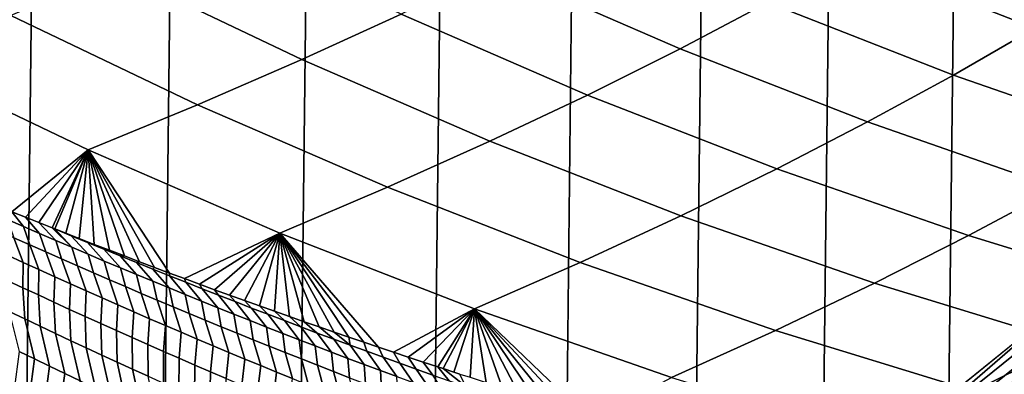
# Model space of a CAD drawing. Header units: metres. Extents: x -240 to 45, y -77 to 27.
# Tile 822 of 1056: x 13.51 to 17.3, y -20.74 to -19.38. Entities that reach past the tile are written whole.
import ezdxf

# ---------------------------------------------------------------- set-up
doc = ezdxf.new("R2010")
doc.units = ezdxf.units.M
doc.layers.add('solid_102011X2', color=7, linetype='CONTINUOUS')

msp = doc.modelspace()

# ---------------------------------------------------------------- linework, layer by layer
at = {"layer": 'solid_102011X2'}
for points in [[(14.046792, 22.914352), (13.512156, -23.223408), (12.969113, -23.521353), (13.511796, 23.223614)], [(14.573893, 22.593666), (14.047163, -22.914135), (13.512156, -23.223408), (14.046792, 22.914352)], [(15.092773, 22.261827), (14.574244, -22.593454), (14.047163, -22.914135), (14.573893, 22.593666)], [(15.603402, 21.91884), (15.093101, -22.261625), (14.574244, -22.593454), (15.092773, 22.261827)], [(16.105583, 21.56492), (15.603707, -21.918644), (15.093101, -22.261625), (15.603402, 21.91884)], [(16.599087, 21.2003), (16.105873, -21.56472), (15.603707, -21.918644), (16.105583, 21.56492)], [(17.083908, 20.824984), (16.599386, -21.200077), (16.105873, -21.56472), (16.599087, 21.2003)], [(17.559605, 20.439386), (17.084232, -20.824722), (16.599386, -21.200077), (17.083908, 20.824984)], [(18.02627, 20.043415), (17.559959, -20.439081), (17.084232, -20.824722), (17.559605, 20.439386)], [(17.707253, -19.23333, 161.628769), (17.007036, -18.959854, 161.6642), (16.707281, -19.136438, 157.40361), (17.414209, -19.41247, 157.364944)], [(14.978539, -19.358299, 144.687851), (14.273972, -19.021257, 144.735565), (13.885375, -19.192787, 140.493546), (14.596564, -19.532871, 140.442184)], [(16.388718, -19.313677, 153.146011), (15.685718, -19.008698, 153.187424), (15.341584, -19.183475, 148.936218), (16.051306, -19.491264, 148.891312)], [(17.414209, -19.41247, 157.364944), (16.707281, -19.136438, 157.40361), (16.388718, -19.313677, 153.146011), (17.102427, -19.592272, 153.103973)], [(16.051306, -19.491264, 148.891312), (15.341584, -19.183475, 148.936218), (14.978539, -19.358299, 144.687851), (15.695, -19.668898, 144.639343)], [(14.596564, -19.532871, 140.442184), (13.885375, -19.192787, 140.493546), (13.477857, -19.363777, 136.254227), (14.195638, -19.706892, 136.199097)], [(17.102427, -19.592272, 153.103973), (16.388718, -19.313677, 153.146011), (16.051306, -19.491264, 148.891312), (16.771837, -19.772427, 148.845734)], [(14.195638, -19.706892, 136.199097), (13.477857, -19.363777, 136.254227), (13.051416, -19.533936, 132.017563), (13.775736, -19.880062, 131.958572)], [(15.695, -19.668898, 144.639343), (14.978539, -19.358299, 144.687851), (14.596564, -19.532871, 140.442184), (15.319757, -19.846273, 140.389954)], [(18.130774, -19.661997, 157.32576), (17.414209, -19.41247, 157.364944), (17.102427, -19.592272, 153.103973), (17.825863, -19.844116, 153.061356)], [(16.771837, -19.772427, 148.845734), (16.051306, -19.491264, 148.891312), (15.695, -19.668898, 144.639343), (16.422373, -19.952627, 144.590103)], [(15.319757, -19.846273, 140.389954), (14.596564, -19.532871, 140.442184), (14.195638, -19.706892, 136.199097), (14.925532, -20.023087, 136.143036)], [(13.051416, -19.533936, 132.017563), (12.742252, -19.770567, 127.771744), (13.482017, -20.117191, 127.711868), (13.775736, -19.880062, 131.958572)], [(17.825863, -19.844116, 153.061356), (17.102427, -19.592272, 153.103973), (16.771837, -19.772427, 148.845734), (17.50219, -20.026594, 148.79953)], [(16.422373, -19.952627, 144.590103), (15.695, -19.668898, 144.639343), (15.319757, -19.846273, 140.389954), (16.053967, -20.132565, 140.336914)], [(14.925532, -20.023087, 136.143036), (14.195638, -19.706892, 136.199097), (13.775736, -19.880062, 131.958572), (14.51228, -20.199034, 131.89859)], [(17.50219, -20.026594, 148.79953), (16.771837, -19.772427, 148.845734), (16.422373, -19.952627, 144.590103), (17.159662, -20.209116, 144.540176)], [(16.053967, -20.132565, 140.336914), (15.319757, -19.846273, 140.389954), (14.925532, -20.023087, 136.143036), (15.666547, -20.31193, 136.086121)], [(13.775736, -19.880062, 131.958572), (13.482017, -20.117191, 127.711868), (13.533863, -20.138018, 127.733246)], [(13.775736, -19.880062, 131.958572), (13.533863, -20.138018, 127.733246), (13.585667, -20.158697, 127.75444)], [(13.775736, -19.880062, 131.958572), (13.585667, -20.158697, 127.75444), (13.637427, -20.179232, 127.775459)], [(13.775736, -19.880062, 131.958572), (13.637427, -20.179232, 127.775459), (13.646729, -20.182907, 127.779213)], [(13.775736, -19.880062, 131.958572), (13.646729, -20.182907, 127.779213), (13.689145, -20.199617, 127.796295)], [(13.775736, -19.880062, 131.958572), (13.689145, -20.199617, 127.796295), (13.740822, -20.21986, 127.816948)], [(13.775736, -19.880062, 131.958572), (13.740822, -20.21986, 127.816948), (13.798857, -20.242439, 127.839958)], [(13.775736, -19.880062, 131.958572), (14.088256, -20.352621, 127.951736), (14.145985, -20.374121, 127.97345), (14.51228, -20.199034, 131.89859)], [(13.775736, -19.880062, 131.958572), (14.030478, -20.330944, 127.92981), (14.088256, -20.352621, 127.951736)], [(13.775736, -19.880062, 131.958572), (13.97265, -20.309088, 127.907669), (14.030478, -20.330944, 127.92981)], [(13.775736, -19.880062, 131.958572), (13.91477, -20.287052, 127.885315), (13.97265, -20.309088, 127.907669)], [(13.775736, -19.880062, 131.958572), (13.856839, -20.264835, 127.862747), (13.91477, -20.287052, 127.885315)], [(13.775736, -19.880062, 131.958572), (13.798857, -20.242439, 127.839958), (13.856839, -20.264835, 127.862747)], [(17.159662, -20.209116, 144.540176), (16.422373, -19.952627, 144.590103), (16.053967, -20.132565, 140.336914), (16.798183, -20.391369, 140.283157)], [(15.666547, -20.31193, 136.086121), (14.925532, -20.023087, 136.143036), (14.51228, -20.199034, 131.89859), (15.260046, -20.490412, 131.837692)], [(18.241373, -20.253399, 148.752777), (17.50219, -20.026594, 148.79953), (17.159662, -20.209116, 144.540176), (17.905865, -20.437992, 144.489655)], [(13.464515, -20.146444, 127.36866), (13.526531, -20.173538, 127.376801), (13.482017, -20.117191, 127.711868), (13.426953, -20.094929, 127.688995)], [(13.526531, -20.173538, 127.376801), (13.588583, -20.200468, 127.38485), (13.533863, -20.138018, 127.733246), (13.482017, -20.117191, 127.711868)], [(13.588583, -20.200468, 127.38485), (13.65067, -20.227232, 127.392822), (13.585667, -20.158697, 127.75444), (13.533863, -20.138018, 127.733246)], [(16.798183, -20.391369, 140.283157), (16.053967, -20.132565, 140.336914), (15.666547, -20.31193, 136.086121), (16.417664, -20.573038, 136.028427)], [(13.489702, -20.217163, 126.986839), (13.550811, -20.244436, 126.995216), (13.526531, -20.173538, 127.376801), (13.464515, -20.146444, 127.36866)], [(13.550811, -20.244436, 126.995216), (13.611955, -20.271545, 127.00351), (13.588583, -20.200468, 127.38485), (13.526531, -20.173538, 127.376801)], [(13.65067, -20.227232, 127.392822), (13.712791, -20.253832, 127.400711), (13.637427, -20.179232, 127.775459), (13.585667, -20.158697, 127.75444)], [(13.464574, -20.284176, 126.601517), (13.525191, -20.311928, 126.610283), (13.489702, -20.217163, 126.986839), (13.428631, -20.18973, 126.978378)], [(13.611955, -20.271545, 127.00351), (13.673135, -20.298491, 127.011711), (13.65067, -20.227232, 127.392822), (13.588583, -20.200468, 127.38485)], [(13.712791, -20.253832, 127.400711), (13.646729, -20.182907, 127.779213), (13.637427, -20.179232, 127.775459)], [(13.709645, -20.209194, 127.786751), (13.689145, -20.199617, 127.796295), (13.646729, -20.182907, 127.779213)], [(13.712791, -20.253832, 127.400711), (13.774947, -20.280266, 127.408516), (13.709645, -20.209194, 127.786751), (13.646729, -20.182907, 127.779213)], [(13.709645, -20.209194, 127.786751), (13.740822, -20.21986, 127.816948), (13.689145, -20.199617, 127.796295)], [(13.709645, -20.209194, 127.786751), (13.772529, -20.235285, 127.794289), (13.740822, -20.21986, 127.816948)], [(13.774947, -20.280266, 127.408516), (13.837137, -20.306534, 127.416237), (13.772529, -20.235285, 127.794289), (13.709645, -20.209194, 127.786751)], [(14.51228, -20.199034, 131.89859), (14.145985, -20.374121, 127.97345), (14.203663, -20.395445, 127.994965)], [(14.51228, -20.199034, 131.89859), (14.203663, -20.395445, 127.994965), (14.261293, -20.416592, 128.016266)], [(14.51228, -20.199034, 131.89859), (14.261293, -20.416592, 128.016266), (14.318874, -20.437563, 128.037369)], [(14.51228, -20.199034, 131.89859), (14.318874, -20.437563, 128.037369), (14.376409, -20.458361, 128.058258)], [(14.51228, -20.199034, 131.89859), (14.376409, -20.458361, 128.058258), (14.433895, -20.478985, 128.078964)], [(14.51228, -20.199034, 131.89859), (14.433895, -20.478985, 128.078964), (14.491336, -20.499437, 128.099457)], [(14.51228, -20.199034, 131.89859), (14.491336, -20.499437, 128.099457), (14.54873, -20.519716, 128.119766)], [(14.51228, -20.199034, 131.89859), (14.892002, -20.637785, 128.237411), (14.948998, -20.65686, 128.256287), (15.260046, -20.490412, 131.837692)], [(14.51228, -20.199034, 131.89859), (14.834943, -20.61854, 128.218338), (14.892002, -20.637785, 128.237411)], [(14.51228, -20.199034, 131.89859), (14.777822, -20.599121, 128.199036), (14.834943, -20.61854, 128.218338)], [(14.51228, -20.199034, 131.89859), (14.720634, -20.579529, 128.179535), (14.777822, -20.599121, 128.199036)], [(14.51228, -20.199034, 131.89859), (14.663382, -20.559763, 128.159805), (14.720634, -20.579529, 128.179535)], [(14.51228, -20.199034, 131.89859), (14.606078, -20.539825, 128.139877), (14.663382, -20.559763, 128.159805)], [(14.51228, -20.199034, 131.89859), (14.54873, -20.519716, 128.119766), (14.606078, -20.539825, 128.139877)], [(17.905865, -20.437992, 144.489655), (17.159662, -20.209116, 144.540176), (16.798183, -20.391369, 140.283157), (17.551399, -20.622313, 140.22876)], [(13.525191, -20.311928, 126.610283), (13.585847, -20.339516, 126.618965), (13.550811, -20.244436, 126.995216), (13.489702, -20.217163, 126.986839)], [(13.585847, -20.339516, 126.618965), (13.646541, -20.366938, 126.627556), (13.611955, -20.271545, 127.00351), (13.550811, -20.244436, 126.995216)], [(13.673135, -20.298491, 127.011711), (13.734351, -20.325274, 127.019836), (13.712791, -20.253832, 127.400711), (13.65067, -20.227232, 127.392822)], [(13.772529, -20.235285, 127.794289), (13.798857, -20.242439, 127.839958), (13.740822, -20.21986, 127.816948)], [(13.772529, -20.235285, 127.794289), (13.835445, -20.261209, 127.80175), (13.798857, -20.242439, 127.839958)], [(13.837137, -20.306534, 127.416237), (13.899361, -20.332638, 127.423874), (13.835445, -20.261209, 127.80175), (13.772529, -20.235285, 127.794289)], [(13.835445, -20.261209, 127.80175), (13.856839, -20.264835, 127.862747), (13.798857, -20.242439, 127.839958)], [(13.463932, -20.381062, 126.223923), (13.523835, -20.409082, 126.233025), (13.525191, -20.311928, 126.610283), (13.464574, -20.284176, 126.601517)], [(13.646541, -20.366938, 126.627556), (13.707271, -20.394196, 126.636055), (13.673135, -20.298491, 127.011711), (13.611955, -20.271545, 127.00351)], [(13.734351, -20.325274, 127.019836), (13.795601, -20.351889, 127.027878), (13.774947, -20.280266, 127.408516), (13.712791, -20.253832, 127.400711)], [(13.795601, -20.351889, 127.027878), (13.856886, -20.37834, 127.035828), (13.837137, -20.306534, 127.416237), (13.774947, -20.280266, 127.408516)], [(13.835445, -20.261209, 127.80175), (13.898395, -20.28697, 127.80912), (13.91477, -20.287052, 127.885315), (13.856839, -20.264835, 127.862747)], [(13.899361, -20.332638, 127.423874), (13.961617, -20.358572, 127.431427), (13.898395, -20.28697, 127.80912), (13.835445, -20.261209, 127.80175)], [(13.898395, -20.28697, 127.80912), (13.961376, -20.312563, 127.816414), (13.97265, -20.309088, 127.907669), (13.91477, -20.287052, 127.885315)], [(13.961617, -20.358572, 127.431427), (14.023906, -20.384342, 127.438889), (13.961376, -20.312563, 127.816414), (13.898395, -20.28697, 127.80912)], [(13.523835, -20.409082, 126.233025), (13.583777, -20.436939, 126.242035), (13.585847, -20.339516, 126.618965), (13.525191, -20.311928, 126.610283)], [(13.707271, -20.394196, 126.636055), (13.768037, -20.421288, 126.64447), (13.734351, -20.325274, 127.019836), (13.673135, -20.298491, 127.011711)], [(13.768037, -20.421288, 126.64447), (13.828839, -20.448214, 126.652794), (13.795601, -20.351889, 127.027878), (13.734351, -20.325274, 127.019836)], [(13.856886, -20.37834, 127.035828), (13.918204, -20.404627, 127.043694), (13.899361, -20.332638, 127.423874), (13.837137, -20.306534, 127.416237)], [(13.961376, -20.312563, 127.816414), (14.02439, -20.33799, 127.823624), (14.030478, -20.330944, 127.92981), (13.97265, -20.309088, 127.907669)], [(14.023906, -20.384342, 127.438889), (14.086227, -20.409943, 127.446266), (14.02439, -20.33799, 127.823624), (13.961376, -20.312563, 127.816414)], [(16.417664, -20.573038, 136.028427), (15.666547, -20.31193, 136.086121), (15.260046, -20.490412, 131.837692), (16.018003, -20.753813, 131.775955)], [(13.583777, -20.436939, 126.242035), (13.643759, -20.464632, 126.250961), (13.646541, -20.366938, 126.627556), (13.585847, -20.339516, 126.618965)], [(13.828839, -20.448214, 126.652794), (13.889677, -20.474972, 126.661034), (13.856886, -20.37834, 127.035828), (13.795601, -20.351889, 127.027878)], [(13.918204, -20.404627, 127.043694), (13.979557, -20.430746, 127.051468), (13.961617, -20.358572, 127.431427), (13.899361, -20.332638, 127.423874)], [(13.979557, -20.430746, 127.051468), (14.040942, -20.456699, 127.059158), (14.023906, -20.384342, 127.438889), (13.961617, -20.358572, 127.431427)], [(14.02439, -20.33799, 127.823624), (14.087436, -20.363251, 127.83075), (14.088256, -20.352621, 127.951736), (14.030478, -20.330944, 127.92981)], [(14.086227, -20.409943, 127.446266), (14.148581, -20.435377, 127.45356), (14.087436, -20.363251, 127.83075), (14.02439, -20.33799, 127.823624)], [(14.087436, -20.363251, 127.83075), (14.150512, -20.388344, 127.837784), (14.145985, -20.374121, 127.97345), (14.088256, -20.352621, 127.951736)], [(14.148581, -20.435377, 127.45356), (14.210964, -20.460642, 127.46077), (14.150512, -20.388344, 127.837784), (14.087436, -20.363251, 127.83075)], [(16.798231, -21.098764, 0.002684), (17.559959, -20.439081), (17.747978, -20.334087, 0.002684)], [(16.798231, -21.098764, 0.002684), (17.747978, -20.334087, 0.002684), (17.773603, -20.364491, 0.010808), (16.822472, -21.130281, 0.010808)], [(16.822472, -21.130281, 0.010808), (17.773603, -20.364491, 0.010808), (17.798288, -20.393776, 0.024224), (16.845821, -21.160639, 0.024224)], [(13.471999, -20.501026, 125.852974), (13.531103, -20.529207, 125.862396), (13.523835, -20.409082, 126.233025), (13.463932, -20.381062, 126.223923)], [(13.643759, -20.464632, 126.250961), (13.703778, -20.492161, 126.259796), (13.707271, -20.394196, 126.636055), (13.646541, -20.366938, 126.627556)], [(13.703778, -20.492161, 126.259796), (13.763835, -20.519524, 126.268539), (13.768037, -20.421288, 126.64447), (13.707271, -20.394196, 126.636055)], [(13.889677, -20.474972, 126.661034), (13.95055, -20.501562, 126.669182), (13.918204, -20.404627, 127.043694), (13.856886, -20.37834, 127.035828)], [(14.040942, -20.456699, 127.059158), (14.102361, -20.482485, 127.066765), (14.086227, -20.409943, 127.446266), (14.023906, -20.384342, 127.438889)], [(14.150512, -20.388344, 127.837784), (14.213619, -20.413269, 127.844742), (14.203663, -20.395445, 127.994965), (14.145985, -20.374121, 127.97345)], [(14.210964, -20.460642, 127.46077), (14.27338, -20.485737, 127.467888), (14.213619, -20.413269, 127.844742), (14.150512, -20.388344, 127.837784)], [(14.213619, -20.413269, 127.844742), (14.276757, -20.438026, 127.851608), (14.261293, -20.416592, 128.016266), (14.203663, -20.395445, 127.994965)], [(17.551399, -20.622313, 140.22876), (16.798183, -20.391369, 140.283157), (16.417664, -20.573038, 136.028427), (17.17786, -20.80604, 135.970047)], [(16.845821, -21.160639, 0.024224), (17.798288, -20.393776, 0.024224), (17.821579, -20.42141, 0.042687), (16.867853, -21.189285, 0.042687)], [(13.531103, -20.529207, 125.862396), (13.590247, -20.557226, 125.871735), (13.583777, -20.436939, 126.242035), (13.523835, -20.409082, 126.233025)], [(13.590247, -20.557226, 125.871735), (13.649431, -20.585081, 125.880974), (13.643759, -20.464632, 126.250961), (13.583777, -20.436939, 126.242035)], [(13.763835, -20.519524, 126.268539), (13.82393, -20.546721, 126.277191), (13.828839, -20.448214, 126.652794), (13.768037, -20.421288, 126.64447)], [(13.95055, -20.501562, 126.669182), (14.011457, -20.527987, 126.677238), (13.979557, -20.430746, 127.051468), (13.918204, -20.404627, 127.043694)], [(14.011457, -20.527987, 126.677238), (14.072399, -20.554241, 126.685211), (14.040942, -20.456699, 127.059158), (13.979557, -20.430746, 127.051468)], [(14.102361, -20.482485, 127.066765), (14.163811, -20.508104, 127.07428), (14.148581, -20.435377, 127.45356), (14.086227, -20.409943, 127.446266)], [(14.163811, -20.508104, 127.07428), (14.225292, -20.533556, 127.081711), (14.210964, -20.460642, 127.46077), (14.148581, -20.435377, 127.45356)], [(14.27338, -20.485737, 127.467888), (14.335826, -20.510664, 127.474915), (14.276757, -20.438026, 127.851608), (14.213619, -20.413269, 127.844742)], [(14.276757, -20.438026, 127.851608), (14.339926, -20.462614, 127.858391), (14.318874, -20.437563, 128.037369), (14.261293, -20.416592, 128.016266)], [(14.335826, -20.510664, 127.474915), (14.398301, -20.535421, 127.481857), (14.339926, -20.462614, 127.858391), (14.276757, -20.438026, 127.851608)], [(14.339926, -20.462614, 127.858391), (14.403123, -20.487034, 127.865089), (14.376409, -20.458361, 128.058258), (14.318874, -20.437563, 128.037369)], [(16.798231, -21.098764, 0.002684), (17.084232, -20.824722), (17.559959, -20.439081)], [(16.867853, -21.189285, 0.042687), (17.821579, -20.42141, 0.042687), (17.84305, -20.446884, 0.065859), (16.888166, -21.215694, 0.065859)], [(13.649431, -20.585081, 125.880974), (13.708655, -20.612772, 125.890121), (13.703778, -20.492161, 126.259796), (13.643759, -20.464632, 126.250961)], [(13.82393, -20.546721, 126.277191), (13.884061, -20.573751, 126.285751), (13.889677, -20.474972, 126.661034), (13.828839, -20.448214, 126.652794)], [(13.884061, -20.573751, 126.285751), (13.944228, -20.600615, 126.294228), (13.95055, -20.501562, 126.669182), (13.889677, -20.474972, 126.661034)], [(14.072399, -20.554241, 126.685211), (14.133374, -20.58033, 126.693085), (14.102361, -20.482485, 127.066765), (14.040942, -20.456699, 127.059158)], [(14.225292, -20.533556, 127.081711), (14.286806, -20.558838, 127.089043), (14.27338, -20.485737, 127.467888), (14.210964, -20.460642, 127.46077)], [(14.398301, -20.535421, 127.481857), (14.460807, -20.560009, 127.488708), (14.403123, -20.487034, 127.865089), (14.339926, -20.462614, 127.858391)], [(14.403123, -20.487034, 127.865089), (14.46635, -20.511284, 127.871696), (14.433895, -20.478985, 128.078964), (14.376409, -20.458361, 128.058258)], [(14.46635, -20.511284, 127.871696), (14.529606, -20.535362, 127.87822), (14.491336, -20.499437, 128.099457), (14.433895, -20.478985, 128.078964)], [(16.888166, -21.215694, 0.065859), (17.84305, -20.446884, 0.065859), (17.86231, -20.469736, 0.093315), (16.906385, -21.239382, 0.093315)], [(16.906385, -21.239382, 0.093315), (17.86231, -20.469736, 0.093315), (17.879007, -20.489544, 0.124553), (16.922178, -21.259916, 0.124553)], [(13.509748, -20.654451, 125.493309), (13.568318, -20.682783, 125.503059), (13.531103, -20.529207, 125.862396), (13.471999, -20.501026, 125.852974)], [(13.708655, -20.612772, 125.890121), (13.767919, -20.640301, 125.899185), (13.763835, -20.519524, 126.268539), (13.703778, -20.492161, 126.259796)], [(13.944228, -20.600615, 126.294228), (14.004432, -20.62731, 126.302605), (14.011457, -20.527987, 126.677238), (13.95055, -20.501562, 126.669182)], [(14.133374, -20.58033, 126.693085), (14.194383, -20.606247, 126.700874), (14.163811, -20.508104, 127.07428), (14.102361, -20.482485, 127.066765)], [(14.194383, -20.606247, 126.700874), (14.255424, -20.631996, 126.708572), (14.225292, -20.533556, 127.081711), (14.163811, -20.508104, 127.07428)], [(14.286806, -20.558838, 127.089043), (14.348351, -20.583952, 127.096298), (14.335826, -20.510664, 127.474915), (14.27338, -20.485737, 127.467888)], [(14.348351, -20.583952, 127.096298), (14.409925, -20.608898, 127.103455), (14.398301, -20.535421, 127.481857), (14.335826, -20.510664, 127.474915)], [(14.460807, -20.560009, 127.488708), (14.523342, -20.584425, 127.495476), (14.46635, -20.511284, 127.871696), (14.403123, -20.487034, 127.865089)], [(14.523342, -20.584425, 127.495476), (14.585906, -20.608669, 127.502151), (14.529606, -20.535362, 127.87822), (14.46635, -20.511284, 127.871696)], [(14.529606, -20.535362, 127.87822), (14.59289, -20.559271, 127.884659), (14.54873, -20.519716, 128.119766), (14.491336, -20.499437, 128.099457)], [(15.260046, -20.490412, 131.837692), (14.948998, -20.65686, 128.256287), (15.005937, -20.675764, 128.274948)], [(15.260046, -20.490412, 131.837692), (15.005937, -20.675764, 128.274948), (15.062816, -20.694502, 128.293411)], [(15.260046, -20.490412, 131.837692), (15.062816, -20.694502, 128.293411), (15.119639, -20.713072, 128.311661)], [(15.260046, -20.490412, 131.837692), (15.119639, -20.713072, 128.311661), (15.140557, -20.71987, 128.318344)], [(15.260046, -20.490412, 131.837692), (15.140557, -20.71987, 128.318344), (15.181566, -20.733139, 128.331345)], [(15.204477, -20.741705, 128.323593), (15.243432, -20.753012, 128.3508), (15.260046, -20.490412, 131.837692), (15.181566, -20.733139, 128.331345)], [(15.260046, -20.490412, 131.837692), (15.243432, -20.753012, 128.3508), (15.305238, -20.772688, 128.37001)], [(15.260046, -20.490412, 131.837692), (15.674954, -20.886742, 128.480606), (15.736411, -20.905094, 128.498276), (16.018003, -20.753813, 131.775955)], [(15.260046, -20.490412, 131.837692), (15.613456, -20.868202, 128.462723), (15.674954, -20.886742, 128.480606)], [(15.260046, -20.490412, 131.837692), (15.551912, -20.849478, 128.444611), (15.613456, -20.868202, 128.462723)], [(15.260046, -20.490412, 131.837692), (15.490321, -20.830566, 128.4263), (15.551912, -20.849478, 128.444611)], [(15.260046, -20.490412, 131.837692), (15.428679, -20.811464, 128.407761), (15.490321, -20.830566, 128.4263)], [(15.260046, -20.490412, 131.837692), (15.366986, -20.792171, 128.389008), (15.428679, -20.811464, 128.407761)], [(15.260046, -20.490412, 131.837692), (15.305238, -20.772688, 128.37001), (15.366986, -20.792171, 128.389008)], [(16.922178, -21.259916, 0.124553), (17.879007, -20.489544, 0.124553), (17.892832, -20.505947, 0.159003), (16.935257, -21.27692, 0.159003)], [(16.935257, -21.27692, 0.159003), (17.892832, -20.505947, 0.159003), (17.903534, -20.518646, 0.196032), (16.945383, -21.290085, 0.196032)], [(13.568318, -20.682783, 125.503059), (13.626932, -20.710951, 125.512711), (13.590247, -20.557226, 125.871735), (13.531103, -20.529207, 125.862396)], [(13.767919, -20.640301, 125.899185), (13.82722, -20.667664, 125.90815), (13.82393, -20.546721, 126.277191), (13.763835, -20.519524, 126.268539)], [(13.82722, -20.667664, 125.90815), (13.886559, -20.694862, 125.917023), (13.884061, -20.573751, 126.285751), (13.82393, -20.546721, 126.277191)], [(14.004432, -20.62731, 126.302605), (14.064671, -20.653837, 126.31089), (14.072399, -20.554241, 126.685211), (14.011457, -20.527987, 126.677238)], [(14.064671, -20.653837, 126.31089), (14.124944, -20.680199, 126.319084), (14.133374, -20.58033, 126.693085), (14.072399, -20.554241, 126.685211)], [(14.255424, -20.631996, 126.708572), (14.316497, -20.657574, 126.716171), (14.286806, -20.558838, 127.089043), (14.225292, -20.533556, 127.081711)], [(14.409925, -20.608898, 127.103455), (14.47153, -20.633673, 127.110519), (14.460807, -20.560009, 127.488708), (14.398301, -20.535421, 127.481857)], [(14.585906, -20.608669, 127.502151), (14.648499, -20.632742, 127.508736), (14.59289, -20.559271, 127.884659), (14.529606, -20.535362, 127.87822)], [(14.656202, -20.58301, 127.890999), (14.606078, -20.539825, 128.139877), (14.54873, -20.519716, 128.119766), (14.59289, -20.559271, 127.884659)], [(14.719543, -20.606575, 127.897263), (14.663382, -20.559763, 128.159805), (14.606078, -20.539825, 128.139877), (14.656202, -20.58301, 127.890999)], [(16.945383, -21.290085, 0.196032), (17.903534, -20.518646, 0.196032), (17.910919, -20.527407, 0.234964), (16.952368, -21.299166, 0.234964)], [(16.952368, -21.299166, 0.234964), (17.910919, -20.527407, 0.234964), (17.254869, -21.070673, 0.271109)], [(17.910919, -20.527407, 0.234964), (17.735506, -20.68132, 0.269918), (17.254869, -21.070673, 0.271109)], [(13.626932, -20.710951, 125.512711), (13.685586, -20.738955, 125.52227), (13.649431, -20.585081, 125.880974), (13.590247, -20.557226, 125.871735)], [(13.685586, -20.738955, 125.52227), (13.744282, -20.766796, 125.531738), (13.708655, -20.612772, 125.890121), (13.649431, -20.585081, 125.880974)], [(13.886559, -20.694862, 125.917023), (13.945935, -20.721893, 125.925804), (13.944228, -20.600615, 126.294228), (13.884061, -20.573751, 126.285751)], [(14.124944, -20.680199, 126.319084), (14.185252, -20.706388, 126.327187), (14.194383, -20.606247, 126.700874), (14.133374, -20.58033, 126.693085)], [(14.316497, -20.657574, 126.716171), (14.377603, -20.682983, 126.723686), (14.348351, -20.583952, 127.096298), (14.286806, -20.558838, 127.089043)], [(14.377603, -20.682983, 126.723686), (14.438739, -20.70822, 126.731102), (14.409925, -20.608898, 127.103455), (14.348351, -20.583952, 127.096298)], [(14.47153, -20.633673, 127.110519), (14.533164, -20.658279, 127.1175), (14.523342, -20.584425, 127.495476), (14.460807, -20.560009, 127.488708)], [(14.533164, -20.658279, 127.1175), (14.594828, -20.682713, 127.12439), (14.585906, -20.608669, 127.502151), (14.523342, -20.584425, 127.495476)], [(14.648499, -20.632742, 127.508736), (14.711119, -20.656643, 127.515228), (14.656202, -20.58301, 127.890999), (14.59289, -20.559271, 127.884659)], [(14.711119, -20.656643, 127.515228), (14.773767, -20.68037, 127.521637), (14.719543, -20.606575, 127.897263), (14.656202, -20.58301, 127.890999)], [(14.782909, -20.629969, 127.903435), (14.720634, -20.579529, 128.179535), (14.663382, -20.559763, 128.159805), (14.719543, -20.606575, 127.897263)], [(14.782909, -20.629969, 127.903435), (14.777822, -20.599121, 128.199036), (14.720634, -20.579529, 128.179535)], [(17.17786, -20.80604, 135.970047), (16.417664, -20.573038, 136.028427), (16.018003, -20.753813, 131.775955), (16.785126, -20.988859, 131.713486)], [(13.744282, -20.766796, 125.531738), (13.803018, -20.794474, 125.541107), (13.767919, -20.640301, 125.899185), (13.708655, -20.612772, 125.890121)], [(13.945935, -20.721893, 125.925804), (14.005349, -20.74876, 125.934486), (14.004432, -20.62731, 126.302605), (13.944228, -20.600615, 126.294228)], [(14.005349, -20.74876, 125.934486), (14.064799, -20.775459, 125.943085), (14.064671, -20.653837, 126.31089), (14.004432, -20.62731, 126.302605)], [(14.185252, -20.706388, 126.327187), (14.245594, -20.73241, 126.335197), (14.255424, -20.631996, 126.708572), (14.194383, -20.606247, 126.700874)], [(14.438739, -20.70822, 126.731102), (14.499907, -20.733286, 126.738426), (14.47153, -20.633673, 127.110519), (14.409925, -20.608898, 127.103455)], [(14.594828, -20.682713, 127.12439), (14.65652, -20.706976, 127.131187), (14.648499, -20.632742, 127.508736), (14.585906, -20.608669, 127.502151)], [(14.773767, -20.68037, 127.521637), (14.836442, -20.703924, 127.527946), (14.782909, -20.629969, 127.903435), (14.719543, -20.606575, 127.897263)], [(14.782909, -20.629969, 127.903435), (14.846304, -20.653191, 127.909515), (14.834943, -20.61854, 128.218338), (14.777822, -20.599121, 128.199036)], [(14.836442, -20.703924, 127.527946), (14.899144, -20.727306, 127.534172), (14.846304, -20.653191, 127.909515), (14.782909, -20.629969, 127.903435)], [(14.846304, -20.653191, 127.909515), (14.909724, -20.676237, 127.915504), (14.892002, -20.637785, 128.237411), (14.834943, -20.61854, 128.218338)], [(18.312588, -20.825073, 140.173782), (17.551399, -20.622313, 140.22876), (17.17786, -20.80604, 135.970047), (17.946104, -21.010607, 135.911041)], [(13.49135, -20.799562, 125.1315), (13.549309, -20.828131, 125.141663), (13.568318, -20.682783, 125.503059), (13.509748, -20.654451, 125.493309)], [(13.803018, -20.794474, 125.541107), (13.861794, -20.821985, 125.550385), (13.82722, -20.667664, 125.90815), (13.767919, -20.640301, 125.899185)], [(13.861794, -20.821985, 125.550385), (13.920609, -20.849333, 125.559563), (13.886559, -20.694862, 125.917023), (13.82722, -20.667664, 125.90815)], [(14.064799, -20.775459, 125.943085), (14.124286, -20.801991, 125.951584), (14.124944, -20.680199, 126.319084), (14.064671, -20.653837, 126.31089)], [(14.245594, -20.73241, 126.335197), (14.305968, -20.758265, 126.343109), (14.316497, -20.657574, 126.716171), (14.255424, -20.631996, 126.708572)], [(14.305968, -20.758265, 126.343109), (14.366377, -20.783945, 126.350929), (14.377603, -20.682983, 126.723686), (14.316497, -20.657574, 126.716171)], [(14.499907, -20.733286, 126.738426), (14.561104, -20.758181, 126.745659), (14.533164, -20.658279, 127.1175), (14.47153, -20.633673, 127.110519)], [(14.561104, -20.758181, 126.745659), (14.622332, -20.782902, 126.7528), (14.594828, -20.682713, 127.12439), (14.533164, -20.658279, 127.1175)], [(14.65652, -20.706976, 127.131187), (14.718241, -20.731068, 127.137894), (14.711119, -20.656643, 127.515228), (14.648499, -20.632742, 127.508736)], [(14.718241, -20.731068, 127.137894), (14.779989, -20.754988, 127.144501), (14.773767, -20.68037, 127.521637), (14.711119, -20.656643, 127.515228)], [(14.899144, -20.727306, 127.534172), (14.961872, -20.750511, 127.540298), (14.909724, -20.676237, 127.915504), (14.846304, -20.653191, 127.909515)], [(14.909724, -20.676237, 127.915504), (14.973171, -20.699112, 127.92141), (14.948998, -20.65686, 128.256287), (14.892002, -20.637785, 128.237411)], [(14.973171, -20.699112, 127.92141), (15.036643, -20.721809, 127.927223), (15.005937, -20.675764, 128.274948), (14.948998, -20.65686, 128.256287)], [(13.549309, -20.828131, 125.141663), (13.60731, -20.856539, 125.151726), (13.626932, -20.710951, 125.512711), (13.568318, -20.682783, 125.503059)], [(13.920609, -20.849333, 125.559563), (13.979463, -20.876513, 125.568649), (13.945935, -20.721893, 125.925804), (13.886559, -20.694862, 125.917023)], [(14.124286, -20.801991, 125.951584), (14.183807, -20.828356, 125.959984), (14.185252, -20.706388, 126.327187), (14.124944, -20.680199, 126.319084)], [(14.183807, -20.828356, 125.959984), (14.243364, -20.854551, 125.968292), (14.245594, -20.73241, 126.335197), (14.185252, -20.706388, 126.327187)], [(14.366377, -20.783945, 126.350929), (14.426817, -20.809458, 126.35865), (14.438739, -20.70822, 126.731102), (14.377603, -20.682983, 126.723686)], [(14.622332, -20.782902, 126.7528), (14.683589, -20.807451, 126.759842), (14.65652, -20.706976, 127.131187), (14.594828, -20.682713, 127.12439)], [(14.779989, -20.754988, 127.144501), (14.841765, -20.778734, 127.151024), (14.836442, -20.703924, 127.527946), (14.773767, -20.68037, 127.521637)], [(14.841765, -20.778734, 127.151024), (14.903568, -20.802309, 127.157455), (14.899144, -20.727306, 127.534172), (14.836442, -20.703924, 127.527946)], [(14.961872, -20.750511, 127.540298), (15.024627, -20.773542, 127.546341), (14.973171, -20.699112, 127.92141), (14.909724, -20.676237, 127.915504)], [(15.024627, -20.773542, 127.546341), (15.087405, -20.796398, 127.552292), (15.036643, -20.721809, 127.927223), (14.973171, -20.699112, 127.92141)], [(15.036643, -20.721809, 127.927223), (15.10014, -20.744333, 127.932945), (15.062816, -20.694502, 128.293411), (15.005937, -20.675764, 128.274948)], [(15.10014, -20.744333, 127.932945), (15.16366, -20.766682, 127.938576), (15.119639, -20.713072, 128.311661), (15.062816, -20.694502, 128.293411)], [(17.254869, -21.070673, 0.271109), (17.735506, -20.68132, 0.269918), (17.673557, -20.753738, 0.433755)], [(13.60731, -20.856539, 125.151726), (13.665357, -20.884785, 125.161697), (13.685586, -20.738955, 125.52227), (13.626932, -20.710951, 125.512711)], [(13.665357, -20.884785, 125.161697), (13.723445, -20.912867, 125.17157), (13.744282, -20.766796, 125.531738), (13.685586, -20.738955, 125.52227)], [(13.979463, -20.876513, 125.568649), (14.038355, -20.903528, 125.577637), (14.005349, -20.74876, 125.934486), (13.945935, -20.721893, 125.925804)], [(14.243364, -20.854551, 125.968292), (14.302956, -20.880579, 125.976509), (14.305968, -20.758265, 126.343109), (14.245594, -20.73241, 126.335197)], [(14.426817, -20.809458, 126.35865), (14.487289, -20.834799, 126.36628), (14.499907, -20.733286, 126.738426), (14.438739, -20.70822, 126.731102)], [(14.487289, -20.834799, 126.36628), (14.547793, -20.859968, 126.373817), (14.561104, -20.758181, 126.745659), (14.499907, -20.733286, 126.738426)], [(14.683589, -20.807451, 126.759842), (14.744876, -20.831825, 126.766792), (14.718241, -20.731068, 127.137894), (14.65652, -20.706976, 127.131187)], [(14.744876, -20.831825, 126.766792), (14.80619, -20.856028, 126.773643), (14.779989, -20.754988, 127.144501), (14.718241, -20.731068, 127.137894)], [(14.903568, -20.802309, 127.157455), (14.965398, -20.825708, 127.163788), (14.961872, -20.750511, 127.540298), (14.899144, -20.727306, 127.534172)], [(15.087405, -20.796398, 127.552292), (15.150209, -20.819077, 127.558144), (15.10014, -20.744333, 127.932945), (15.036643, -20.721809, 127.927223)], [(15.16366, -20.766682, 127.938576), (15.227204, -20.788853, 127.944122), (15.140557, -20.71987, 128.318344), (15.119639, -20.713072, 128.311661)], [(15.227204, -20.788853, 127.944122), (15.204477, -20.741705, 128.323593), (15.181566, -20.733139, 128.331345), (15.140557, -20.71987, 128.318344)]]:
    msp.add_3dface(points, dxfattribs=at)

doc.saveas('drawing.dxf')
